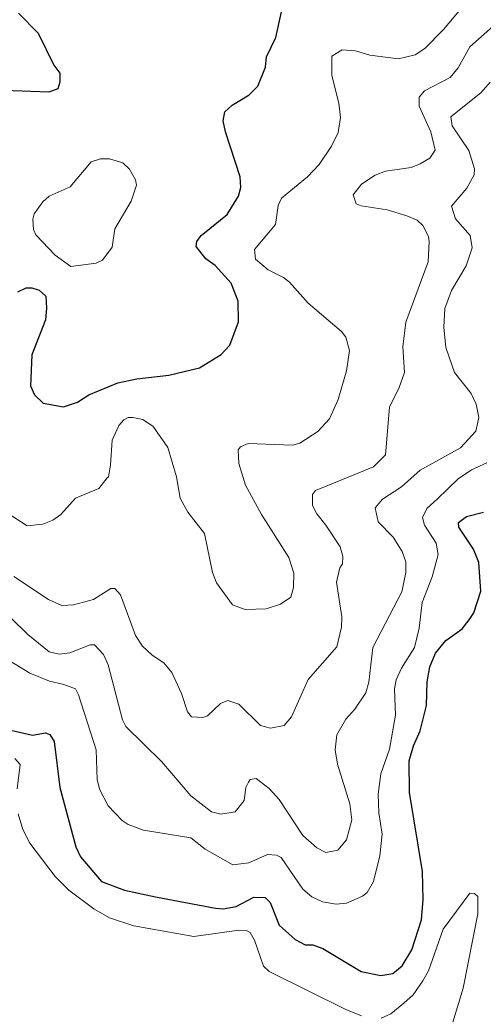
# Model space of a CAD drawing. Extents: x 294.2 to 320.3, y 7482.7 to 7510.7.
# Drawn here: x 300.121 to 300.908, y 7484.039 to 7485.728 of the extents above; entities that cross this region are included whole.
import ezdxf

# ---------------------------------------------------------------- set-up
doc = ezdxf.new("R2010")
doc.units = 0
doc.header["$LTSCALE"] = 0.032
doc.layers.add('1', color=7, linetype='Continuous', lineweight=25)
doc.layers.add('2', color=7, linetype='Continuous', lineweight=13)

msp = doc.modelspace()

# ---------------------------------------------------------------- linework, layer by layer
at = {"layer": '1'}
for points in [[(300.1193, 7485.7391), (300.1525, 7485.7053), (300.1789, 7485.6509), (300.1894, 7485.637), (300.1894, 7485.6219), (300.1856, 7485.6106), (300.1706, 7485.6047), (300.0791, 7485.6085)], [(300.1179, 7485.2656), (300.132, 7485.2726), (300.1415, 7485.2726), (300.1542, 7485.2683), (300.1653, 7485.2581), (300.1664, 7485.2382), (300.1648, 7485.2183), (300.1417, 7485.1586), (300.1395, 7485.1059), (300.1462, 7485.0908), (300.1609, 7485.0768), (300.1953, 7485.0704), (300.2191, 7485.0784), (300.2385, 7485.0908), (300.2876, 7485.1112), (300.3203, 7485.1182), (300.3744, 7485.1241), (300.4262, 7485.1365), (300.4633, 7485.1591), (300.4778, 7485.1752), (300.4925, 7485.2145), (300.4919, 7485.2499), (300.48, 7485.2806), (300.4528, 7485.3107), (300.4373, 7485.3215), (300.4206, 7485.3425), (300.4217, 7485.3511), (300.4292, 7485.3613), (300.4736, 7485.3973), (300.4924, 7485.428), (300.4968, 7485.4431), (300.4954, 7485.4608), (300.4705, 7485.5377), (300.4669, 7485.556), (300.4697, 7485.5716), (300.4819, 7485.5829), (300.5107, 7485.6001), (300.5257, 7485.6151), (300.5387, 7485.6474), (300.5403, 7485.6646), (300.5559, 7485.6974), (300.5656, 7485.7415)], [(300.5618, 7484.1897), (300.5887, 7484.1654), (300.6059, 7484.1563), (300.6187, 7484.1563), (300.6358, 7484.1504), (300.701, 7484.1112), (300.7343, 7484.1042), (300.7545, 7484.108), (300.7706, 7484.1209), (300.7873, 7484.1483), (300.8032, 7484.1992), (300.8064, 7484.2336), (300.8051, 7484.2809), (300.7831, 7484.4154), (300.7823, 7484.4692), (300.79, 7484.4945), (300.8011, 7484.5198), (300.8117, 7484.5633), (300.8128, 7484.6031), (300.8178, 7484.629), (300.827, 7484.6521), (300.8447, 7484.6736), (300.8724, 7484.6935), (300.8846, 7484.7086), (300.8924, 7484.7204), (300.9043, 7484.7575), (300.9009, 7484.8057), (300.8919, 7484.8287), (300.867, 7484.8657), (300.8664, 7484.874), (300.8798, 7484.8842), (300.9085, 7484.8913)], [(300.1058, 7484.5209), (300.1427, 7484.5128), (300.1649, 7484.5166), (300.1721, 7484.5139), (300.1798, 7484.5021), (300.189, 7484.4239), (300.2166, 7484.3231), (300.2244, 7484.3058), (300.2599, 7484.2639), (300.2993, 7484.2493), (300.3517, 7484.238), (300.4534, 7484.2187)], [(300.4534, 7484.2187), (300.4667, 7484.2177), (300.4889, 7484.2214), (300.5186, 7484.2375), (300.538, 7484.237), (300.5463, 7484.2284), (300.5618, 7484.1897)]]:
    msp.add_lwpolyline(points, dxfattribs=at)
at = {"layer": '2'}
for points in [[(300.8709, 7485.7468), (300.8408, 7485.711), (300.8089, 7485.6791), (300.7929, 7485.6683), (300.7642, 7485.6612), (300.7157, 7485.6676), (300.6915, 7485.6753), (300.6685, 7485.6765), (300.6512, 7485.6657), (300.6512, 7485.6332), (300.6633, 7485.5859), (300.6659, 7485.5617), (300.662, 7485.5361), (300.6506, 7485.5131), (300.6295, 7485.4818), (300.6097, 7485.4608), (300.5657, 7485.425), (300.5599, 7485.4123), (300.5555, 7485.3803), (300.5197, 7485.3375), (300.5216, 7485.3209), (300.5433, 7485.3031), (300.5689, 7485.2903), (300.579, 7485.282), (300.611, 7485.2463), (300.6678, 7485.1984), (300.6748, 7485.1888), (300.6812, 7485.1658), (300.6761, 7485.1313), (300.662, 7485.0828), (300.6474, 7485.0502), (300.6276, 7485.0285), (300.597, 7485.0087), (300.5842, 7485.0055), (300.5091, 7485.0082), (300.4959, 7485.0027), (300.4919, 7484.9971), (300.4931, 7484.9743), (300.5044, 7484.9372), (300.5318, 7484.8874), (300.5784, 7484.8146), (300.5867, 7484.7878), (300.5861, 7484.7636), (300.5816, 7484.7469), (300.5638, 7484.7354), (300.5395, 7484.7272), (300.5038, 7484.7259), (300.4826, 7484.7341), (300.4552, 7484.7712), (300.4488, 7484.7891), (300.4348, 7484.8555), (300.4067, 7484.8913), (300.3939, 7484.9155), (300.3875, 7484.9513), (300.3729, 7485.0011), (300.348, 7485.0368), (300.3301, 7485.049), (300.3135, 7485.0521), (300.3051, 7485.0521), (300.2981, 7485.0483), (300.2892, 7485.0387), (300.2784, 7485.0138), (300.2751, 7484.9717), (300.272, 7484.9513), (300.2694, 7484.95), (300.2554, 7484.9315), (300.2158, 7484.9155), (300.1909, 7484.8874), (300.1775, 7484.8778), (300.1603, 7484.8708), (300.134, 7484.8682), (300.0919, 7484.8957)], [(300.9245, 7485.7161), (300.8855, 7485.6816), (300.8658, 7485.6459), (300.8523, 7485.63), (300.8083, 7485.607), (300.7994, 7485.5961), (300.7994, 7485.5808), (300.8191, 7485.5374), (300.8268, 7485.5061), (300.8178, 7485.4927), (300.8013, 7485.4831), (300.786, 7485.4767), (300.7425, 7485.4704), (300.7247, 7485.464), (300.7017, 7485.4486), (300.6876, 7485.4307), (300.6927, 7485.4154), (300.701, 7485.4116), (300.7451, 7485.4052), (300.7783, 7485.395), (300.7962, 7485.3874), (300.8057, 7485.3784), (300.8153, 7485.3599), (300.8166, 7485.351), (300.8147, 7485.3165), (300.777, 7485.2143), (300.7719, 7485.1722), (300.7744, 7485.1288), (300.7655, 7485.1032), (300.7489, 7485.07), (300.7425, 7484.9889), (300.7221, 7484.9685), (300.6237, 7484.9283), (300.6186, 7484.9213), (300.6186, 7484.9028), (300.6257, 7484.8887), (300.641, 7484.8696), (300.6653, 7484.8325), (300.6697, 7484.8159), (300.6691, 7484.8038), (300.6646, 7484.7967), (300.6589, 7484.7725), (300.6684, 7484.7138), (300.6678, 7484.6959), (300.6595, 7484.6627), (300.611, 7484.6071), (300.5829, 7484.5439), (300.5701, 7484.5292), (300.5472, 7484.5247), (300.5299, 7484.5292), (300.4935, 7484.5656), (300.4744, 7484.5714), (300.4622, 7484.5663), (300.4399, 7484.5458), (300.4322, 7484.5426), (300.4131, 7484.5439), (300.4061, 7484.5522), (300.3958, 7484.5835), (300.3792, 7484.6193), (300.3658, 7484.6358), (300.346, 7484.6486), (300.3294, 7484.6639), (300.3179, 7484.6818), (300.2924, 7484.7508), (300.2828, 7484.7616), (300.2758, 7484.7616), (300.2464, 7484.7431), (300.2126, 7484.7341), (300.1928, 7484.7329), (300.1698, 7484.7431), (300.1111, 7484.7821)], [(300.92, 7485.6216), (300.9047, 7485.6044), (300.853, 7485.5629), (300.8555, 7485.5476), (300.8836, 7485.5055), (300.8932, 7485.4748), (300.8926, 7485.4646), (300.8804, 7485.4416), (300.8543, 7485.411), (300.8613, 7485.3899), (300.8862, 7485.3612), (300.8893, 7485.3407), (300.8791, 7485.3101), (300.8543, 7485.268), (300.8428, 7485.2373), (300.8415, 7485.2054), (300.8447, 7485.1709), (300.8594, 7485.1288), (300.8875, 7485.093), (300.8964, 7485.0751), (300.9008, 7485.0522), (300.8958, 7485.0291), (300.8696, 7485.001), (300.8013, 7484.9627), (300.7694, 7484.9346), (300.7374, 7484.9136), (300.7246, 7484.8989), (300.7297, 7484.8753), (300.7553, 7484.8491), (300.7706, 7484.8249), (300.777, 7484.807), (300.777, 7484.7891), (300.77, 7484.7559), (300.7208, 7484.6614), (300.7138, 7484.6027)], [(300.7221, 7484.2643), (300.7329, 7484.3077), (300.7368, 7484.3447), (300.731, 7484.3805), (300.7297, 7484.4124), (300.7342, 7484.4469), (300.7489, 7484.489), (300.7591, 7484.5465), (300.7578, 7484.5912), (300.7604, 7484.6065), (300.7693, 7484.6263), (300.7917, 7484.6614), (300.7994, 7484.6946), (300.8045, 7484.738), (300.8217, 7484.7814), (300.8319, 7484.8197), (300.8281, 7484.8389), (300.8083, 7484.8695), (300.8051, 7484.8823), (300.8127, 7484.8976), (300.8306, 7484.9142), (300.8657, 7484.9481), (300.8881, 7484.9634), (300.9143, 7484.9755)], [(300.6608, 7484.4635), (300.6819, 7484.3958), (300.685, 7484.369), (300.6761, 7484.3351), (300.6614, 7484.3173), (300.641, 7484.3134), (300.6257, 7484.3211), (300.602, 7484.3422), (300.5618, 7484.4035), (300.5446, 7484.422), (300.5229, 7484.4392), (300.5127, 7484.4373), (300.5095, 7484.4328), (300.505, 7484.4239), (300.5024, 7484.4015), (300.4872, 7484.3824), (300.4629, 7484.3786), (300.4469, 7484.3824), (300.4118, 7484.4098), (300.3626, 7484.4673), (300.3013, 7484.5273), (300.2956, 7484.5388), (300.2713, 7484.632), (300.2636, 7484.6499), (300.2483, 7484.6659), (300.2407, 7484.6659), (300.2062, 7484.6524), (300.1883, 7484.6505), (300.1711, 7484.6544), (300.1347, 7484.6837), (300.1053, 7484.7125)], [(300.0957, 7484.6442), (300.1385, 7484.6179), (300.1717, 7484.6046), (300.196, 7484.5988), (300.2158, 7484.5912), (300.2209, 7484.581), (300.2509, 7484.4877), (300.2528, 7484.4367), (300.2573, 7484.4201), (300.2713, 7484.3926), (300.2949, 7484.3677), (300.3051, 7484.3607), (300.3314, 7484.3511), (300.4118, 7484.3383), (300.4361, 7484.3192), (300.4833, 7484.2923), (300.5101, 7484.2956), (300.542, 7484.3102), (300.5573, 7484.3089), (300.565, 7484.3051), (300.6021, 7484.2509), (300.6174, 7484.2381)], [(300.7138, 7484.6027), (300.7087, 7484.5848), (300.6902, 7484.5567), (300.6748, 7484.5401), (300.6595, 7484.5133), (300.6569, 7484.4877), (300.6608, 7484.4635)], [(300.1168, 7484.4213), (300.1219, 7484.4628), (300.113, 7484.473)], [(300.7017, 7484.0357), (300.6749, 7484.0465), (300.5446, 7484.111), (300.535, 7484.1206), (300.5197, 7484.1647), (300.5127, 7484.1774), (300.5075, 7484.1806), (300.4935, 7484.1812), (300.4169, 7484.171), (300.3148, 7484.1889), (300.2739, 7484.2023), (300.2471, 7484.2177), (300.2043, 7484.2496), (300.1813, 7484.2725), (300.1385, 7484.3294), (300.1264, 7484.3524), (300.1187, 7484.3792)], [(300.6174, 7484.2381), (300.6353, 7484.2298), (300.6583, 7484.2259), (300.6761, 7484.2272), (300.703, 7484.2394), (300.7112, 7484.2457), (300.7221, 7484.2643)], [(300.874, 7484.0829), (300.899, 7484.2094), (300.899, 7484.2387), (300.8932, 7484.2438), (300.8856, 7484.2445), (300.8402, 7484.1832), (300.8153, 7484.1123), (300.8057, 7484.0957), (300.7891, 7484.0715), (300.7732, 7484.0574), (300.7515, 7484.0395), (300.7349, 7484.0318)], [(300.9239, 7483.9399), (300.906, 7483.9393), (300.8702, 7483.9488), (300.8543, 7483.9565), (300.8485, 7483.9808), (300.851, 7484.0063), (300.874, 7484.0829)]]:
    msp.add_lwpolyline(points, dxfattribs=at)
msp.add_lwpolyline([(300.2828, 7485.3727), (300.2784, 7485.3414), (300.2618, 7485.3196), (300.2509, 7485.3146), (300.2081, 7485.3088), (300.1813, 7485.3279), (300.1487, 7485.3625), (300.1443, 7485.3714), (300.1436, 7485.3893), (300.1456, 7485.3982), (300.1602, 7485.4186), (300.1711, 7485.4282), (300.2068, 7485.4442), (300.2426, 7485.4863), (300.2586, 7485.4914), (300.2739, 7485.4914), (300.2962, 7485.485), (300.3077, 7485.4742), (300.3179, 7485.4557), (300.3192, 7485.4467), (300.3103, 7485.4199)], close=True, dxfattribs=at)

doc.saveas('drawing.dxf')
